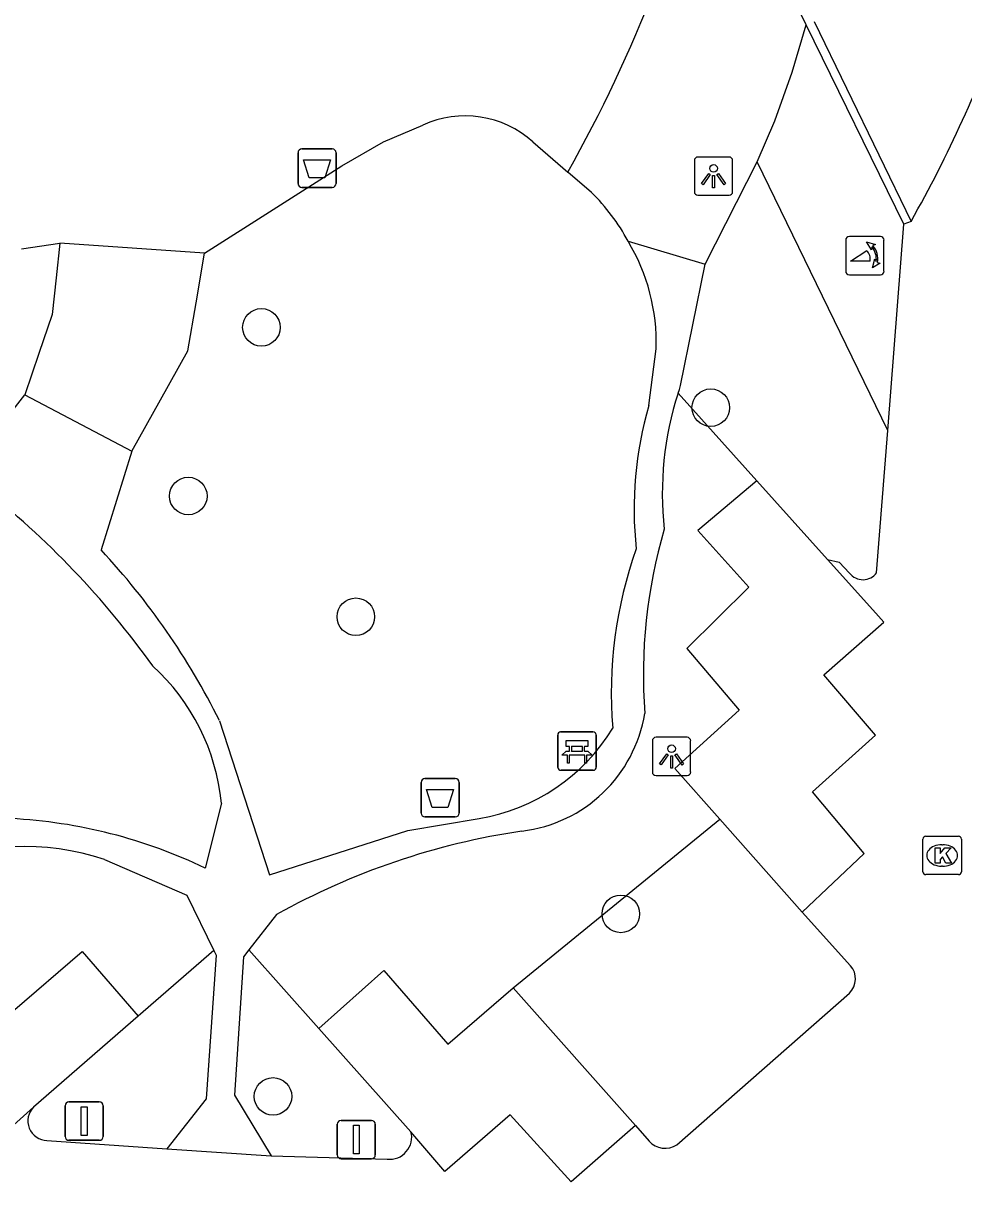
# Model space of a CAD drawing. Extents: x 159961 to 160856, y 382704 to 383353.
# Drawn here: x 160566.81 to 160591.3, y 383039.89 to 383070.05 of the extents above; entities that cross this region are included whole.
import ezdxf

# ---------------------------------------------------------------- set-up
doc = ezdxf.new("R2010")
doc.units = 0
for name, color, linetype in [('IMGEO_Afsluitpaal', 7, 'Continuous'), ('IMGEO_Afvalbak', 7, 'Continuous'), ('IMGEO_Bank', 7, 'Continuous'), ('IMGEO_Boom', 7, 'Continuous'), ('IMGEO_Groenvoorziening', 7, 'Continuous'), ('IMGEO_Kolk', 7, 'Continuous'), ('IMGEO_Lichtpunt', 7, 'Continuous'), ('IMGEO_Muur', 7, 'Continuous'), ('IMGEO_Parkeervlak_open', 7, 'Continuous'), ('IMGEO_Poller', 7, 'Continuous'), ('IMGEO_Rijbaan_lokaal_open', 7, 'Continuous'), ('IMGEO_Voetpad_op_trap', 7, 'Continuous'), ('IMGEO_Voetpad_open', 7, 'Continuous')]:
    doc.layers.add(name, color=color, linetype=linetype)

msp = doc.modelspace()

# ---------------------------------------------------------------- linework, layer by layer
at = {"layer": 'IMGEO_Afsluitpaal'}
for p, q in [((160568.003, 383041.967), (160568.793, 383041.967)), ((160568.793, 383041.967), (160568.003, 383041.967)), ((160567.903, 383041.067), (160567.903, 383041.867)), ((160567.903, 383041.867), (160567.903, 383041.067)), ((160568.893, 383041.867), (160568.893, 383041.067)), ((160568.893, 383041.067), (160568.893, 383041.867)), ((160574.988, 383040.586), (160574.988, 383041.386)), ((160574.988, 383041.386), (160574.988, 383040.586)), ((160575.088, 383041.486), (160575.878, 383041.486)), ((160575.878, 383041.486), (160575.088, 383041.486)), ((160575.978, 383041.386), (160575.978, 383040.586)), ((160575.978, 383040.586), (160575.978, 383041.386)), ((160568.793, 383040.967), (160568.003, 383040.967)), ((160568.003, 383040.967), (160568.793, 383040.967)), ((160575.878, 383040.486), (160575.088, 383040.486)), ((160575.088, 383040.486), (160575.878, 383040.486))]:
    msp.add_line(p, q, dxfattribs=at)
for points in [[(160568.323, 383041.842), (160568.473, 383041.842), (160568.473, 383041.092), (160568.323, 383041.092), (160568.323, 383041.842)], [(160575.408, 383041.361), (160575.558, 383041.361), (160575.558, 383040.611), (160575.408, 383040.611), (160575.408, 383041.361)]]:
    msp.add_lwpolyline(points, dxfattribs=at)
for centre, start, end in [((160568.003, 383041.867), 90, 180), ((160568.003, 383041.867), 90, 180), ((160568.793, 383041.867), 0, 90), ((160568.793, 383041.867), 360, 90), ((160575.088, 383041.386), 90, 180), ((160575.088, 383041.386), 90, 180), ((160575.878, 383041.386), 0, 90), ((160575.878, 383041.386), 360, 90), ((160568.003, 383041.067), 180, 270), ((160568.003, 383041.067), 180, 270), ((160568.793, 383041.067), 270, 0), ((160568.793, 383041.067), 270, 0), ((160575.088, 383040.586), 180, 270), ((160575.088, 383040.586), 180, 270), ((160575.878, 383040.586), 270, 0), ((160575.878, 383040.586), 270, 0)]:
    msp.add_arc(centre, 0.1, start, end, dxfattribs=at)
at = {"layer": 'IMGEO_Afvalbak'}
for p, q in [((160573.966, 383065.879), (160573.966, 383066.679)), ((160573.966, 383066.679), (160573.966, 383065.879)), ((160574.066, 383066.779), (160574.856, 383066.779)), ((160574.856, 383066.779), (160574.066, 383066.779)), ((160574.956, 383066.679), (160574.956, 383065.879)), ((160574.956, 383065.879), (160574.956, 383066.679)), ((160574.856, 383065.779), (160574.066, 383065.779)), ((160574.066, 383065.779), (160574.856, 383065.779)), ((160577.27, 383050.386), (160578.06, 383050.386)), ((160578.06, 383050.386), (160577.27, 383050.386)), ((160577.17, 383049.486), (160577.17, 383050.286)), ((160577.17, 383050.286), (160577.17, 383049.486)), ((160578.16, 383050.286), (160578.16, 383049.486)), ((160578.16, 383049.486), (160578.16, 383050.286)), ((160578.06, 383049.386), (160577.27, 383049.386)), ((160577.27, 383049.386), (160578.06, 383049.386))]:
    msp.add_line(p, q, dxfattribs=at)
for points in [[(160574.109, 383066.493), (160574.813, 383066.493), (160574.664, 383066.023), (160574.258, 383066.023), (160574.109, 383066.493)], [(160577.313, 383050.1), (160578.017, 383050.1), (160577.868, 383049.63), (160577.462, 383049.63), (160577.313, 383050.1)]]:
    msp.add_lwpolyline(points, dxfattribs=at)
for centre, start, end in [((160574.066, 383066.679), 90, 180), ((160574.066, 383066.679), 90, 180), ((160574.856, 383066.679), 0, 90), ((160574.856, 383066.679), 360, 90), ((160574.066, 383065.879), 180, 270), ((160574.066, 383065.879), 180, 270), ((160574.856, 383065.879), 270, 0), ((160574.856, 383065.879), 270, 0), ((160577.27, 383050.286), 90, 180), ((160577.27, 383050.286), 90, 180), ((160578.06, 383050.286), 0, 90), ((160578.06, 383050.286), 360, 90), ((160577.27, 383049.486), 180, 270), ((160577.27, 383049.486), 180, 270), ((160578.06, 383049.486), 270, 0), ((160578.06, 383049.486), 270, 0)]:
    msp.add_arc(centre, 0.1, start, end, dxfattribs=at)
at = {"layer": 'IMGEO_Bank'}
for p, q in [((160580.803, 383051.6), (160581.644, 383051.6)), ((160581.644, 383051.6), (160580.803, 383051.6)), ((160580.728, 383050.675), (160580.728, 383051.516)), ((160580.728, 383051.516), (160580.728, 383050.675)), ((160581.728, 383051.525), (160581.728, 383050.684)), ((160581.728, 383050.684), (160581.728, 383051.525)), ((160581.425, 383050.998), (160581.032, 383050.998)), ((160581.037, 383051.106), (160581.037, 383051.212)), ((160581.081, 383051.212), (160581.081, 383051.106)), ((160581.369, 383051.218), (160581.087, 383051.218)), ((160581.087, 383051.1), (160581.369, 383051.1)), ((160581.375, 383051.106), (160581.375, 383051.212)), ((160581.419, 383051.212), (160581.419, 383051.106)), ((160581.653, 383050.6), (160580.812, 383050.6)), ((160580.812, 383050.6), (160581.653, 383050.6))]:
    msp.add_line(p, q, dxfattribs=at)
for points in [[(160581.031, 383051.218), (160580.945, 383051.218), (160580.945, 383051.379), (160581.508, 383051.379), (160581.508, 383051.218), (160581.425, 383051.218)], [(160580.975, 383050.998), (160580.833, 383050.998), (160580.945, 383051.1), (160581.031, 383051.1)], [(160581.025, 383050.991), (160581.025, 383050.784), (160580.982, 383050.784), (160580.982, 383050.991)], [(160581.425, 383051.1), (160581.508, 383051.1), (160581.62, 383050.998), (160581.481, 383050.998)], [(160581.475, 383050.991), (160581.475, 383050.784), (160581.431, 383050.784), (160581.431, 383050.991)]]:
    msp.add_lwpolyline(points, dxfattribs=at)
for centre, radius, start, end in [((160580.806, 383051.522), 0.0779, 92.4484, 184.2845), ((160580.806, 383051.522), 0.0779, 92.4484, 184.2845), ((160581.65, 383051.522), 0.0779, 2.4484, 94.2845), ((160581.65, 383051.522), 0.0779, 2.4484, 94.2845), ((160580.975, 383050.991), 0.00671, 2.8957, 87.1043), ((160581.032, 383050.991), 0.00671, 92.8957, 177.1043), ((160581.03, 383051.211), 0.00671, 2.8957, 87.1043), ((160581.03, 383051.107), 0.00671, 272.8957, 357.1043), ((160581.087, 383051.211), 0.00671, 92.8957, 177.1043), ((160581.087, 383051.107), 0.00671, 182.8957, 267.1043), ((160581.369, 383051.211), 0.00671, 2.8957, 87.1043), ((160581.369, 383051.107), 0.00671, 272.8957, 357.1043), ((160581.426, 383051.211), 0.00671, 92.8957, 177.1043), ((160581.426, 383051.107), 0.00671, 182.8957, 267.1043), ((160581.424, 383050.991), 0.00671, 2.8957, 87.1043), ((160581.481, 383050.991), 0.00671, 92.8957, 177.1043), ((160580.806, 383050.678), 0.0779, 182.4484, 274.2845), ((160580.806, 383050.678), 0.0779, 182.4484, 274.2845), ((160581.65, 383050.678), 0.0779, 272.4484, 4.2845), ((160581.65, 383050.678), 0.0779, 272.4484, 4.2845)]:
    msp.add_arc(centre, radius, start, end, dxfattribs=at)
at = {"layer": 'IMGEO_Boom'}
for centre in [(160573.013, 383062.133), (160584.711, 383060.042), (160571.109, 383057.742), (160575.472, 383054.599), (160582.369, 383046.862), (160573.315, 383042.11)]:
    msp.add_circle(centre, 0.489, dxfattribs=at)
at = {"layer": 'IMGEO_Groenvoorziening'}
for points in [[(160585.911, 383058.138), (160583.862, 383060.422)], [(160579.565, 383044.935), (160584.948, 383049.329)], [(160571.772, 383045.911), (160569.807, 383044.202)], [(160572.684, 383045.924), (160574.51, 383043.878)]]:
    msp.add_lwpolyline(points, dxfattribs=at)
at = {"layer": 'IMGEO_Kolk'}
for p, q in [((160590.309, 383048.884), (160591.161, 383048.884)), ((160590.234, 383047.958), (160590.234, 383048.81)), ((160590.722, 383048.664), (160590.747, 383048.664)), ((160591.235, 383048.81), (160591.235, 383047.958)), ((160590.745, 383048.104), (160590.72, 383048.104)), ((160591.161, 383047.884), (160590.309, 383047.884))]:
    msp.add_line(p, q, dxfattribs=at)
for points in [[(160590.309, 383048.884), (160591.161, 383048.884)], [(160590.234, 383047.958), (160590.234, 383048.81)], [(160590.555, 383048.584), (160590.678, 383048.584), (160590.678, 383048.433), (160590.808, 383048.584), (160590.972, 383048.584), (160590.826, 383048.433), (160590.979, 383048.184), (160590.827, 383048.184), (160590.742, 383048.348), (160590.678, 383048.281), (160590.678, 383048.184), (160590.555, 383048.184), (160590.555, 383048.584)], [(160591.235, 383048.81), (160591.235, 383047.958)], [(160591.161, 383047.884), (160590.309, 383047.884)]]:
    msp.add_lwpolyline(points, dxfattribs=at)
for centre, start, end in [((160590.311, 383048.808), 91.552, 178.448), ((160590.311, 383048.808), 91.552, 178.448), ((160591.159, 383048.808), 1.552, 88.448), ((160591.159, 383048.808), 1.552, 88.448), ((160590.311, 383047.96), 181.552, 268.448), ((160590.311, 383047.96), 181.552, 268.448), ((160591.159, 383047.96), 271.552, 358.448), ((160591.159, 383047.96), 271.552, 358.448)]:
    msp.add_arc(centre, 0.0765, start, end, dxfattribs=at)
for centre, major_axis, ratio, start_param, end_param in [((160590.721, 383048.384), (-0.387, 0.002), 0.722429, 4.712389, 7.853982), ((160590.746, 383048.384), (-0.39, 0.002), 0.717154, 1.570796, 4.712389)]:
    msp.add_ellipse(centre, major_axis=major_axis, ratio=ratio, start_param=start_param, end_param=end_param, dxfattribs=at)
at = {"layer": 'IMGEO_Lichtpunt'}
for p, q in [((160584.284, 383066.474), (160584.284, 383065.667)), ((160584.284, 383066.474), (160584.284, 383065.667)), ((160585.186, 383066.569), (160584.378, 383066.569)), ((160585.186, 383066.569), (160584.378, 383066.569)), ((160585.28, 383065.667), (160585.28, 383066.474)), ((160585.28, 383065.667), (160585.28, 383066.474)), ((160584.378, 383065.573), (160585.186, 383065.573)), ((160584.378, 383065.573), (160585.186, 383065.573)), ((160583.191, 383051.365), (160583.191, 383050.558)), ((160583.191, 383051.365), (160583.191, 383050.558)), ((160584.093, 383051.46), (160583.285, 383051.46)), ((160584.093, 383051.46), (160583.285, 383051.46)), ((160584.187, 383050.558), (160584.187, 383051.365)), ((160584.187, 383050.558), (160584.187, 383051.365)), ((160583.285, 383050.464), (160584.093, 383050.464)), ((160583.285, 383050.464), (160584.093, 383050.464))]:
    msp.add_line(p, q, dxfattribs=at)
for points in [[(160584.658, 383066.138), (160584.697, 383066.11), (160584.509, 383065.848), (160584.471, 383065.875), (160584.658, 383066.138)], [(160584.76, 383066.09), (160584.807, 383066.09), (160584.807, 383065.768), (160584.76, 383065.768), (160584.76, 383066.09)], [(160584.87, 383066.11), (160584.908, 383066.137), (160585.095, 383065.875), (160585.056, 383065.847), (160584.87, 383066.11)], [(160583.565, 383051.029), (160583.604, 383051.001), (160583.416, 383050.739), (160583.378, 383050.766), (160583.565, 383051.029)], [(160583.667, 383050.981), (160583.714, 383050.981), (160583.714, 383050.659), (160583.667, 383050.659), (160583.667, 383050.981)], [(160583.777, 383051.001), (160583.815, 383051.028), (160584.002, 383050.766), (160583.963, 383050.738), (160583.777, 383051.001)]]:
    msp.add_lwpolyline(points, dxfattribs=at)
for centre in [(160584.783, 383066.272), (160583.69, 383051.163)]:
    msp.add_circle(centre, 0.0994, dxfattribs=at)
for centre, start, end in [((160584.378, 383066.474), 90, 180), ((160584.378, 383066.474), 90, 180), ((160585.186, 383066.474), 0, 90), ((160585.186, 383066.474), 0, 90), ((160584.378, 383065.667), 180, 270), ((160584.378, 383065.667), 180, 270), ((160585.186, 383065.667), 270, 0), ((160585.186, 383065.667), 270, 360), ((160583.285, 383051.365), 90, 180), ((160583.285, 383051.365), 90, 180), ((160584.093, 383051.365), 0, 90), ((160584.093, 383051.365), 0, 90), ((160583.285, 383050.558), 180, 270), ((160583.285, 383050.558), 180, 270), ((160584.093, 383050.558), 270, 0), ((160584.093, 383050.558), 270, 360)]:
    msp.add_arc(centre, 0.0946, start, end, dxfattribs=at)
at = {"layer": 'IMGEO_Muur'}
for points in [[(160587.194, 383070.01), (160586.164, 383072.111), (160586.375, 383072.226)], [(160589.74, 383064.816), (160587.194, 383070.01)], [(160587.405, 383070.097), (160589.923, 383064.892)], [(160589.923, 383064.892), (160589.74, 383064.816)]]:
    msp.add_lwpolyline(points, dxfattribs=at)
at = {"layer": 'IMGEO_Parkeervlak_open'}
for points in [[(160585.911, 383058.138), (160584.373, 383056.843), (160585.7, 383055.366), (160584.091, 383053.772), (160585.446, 383052.163), (160583.778, 383050.65), (160584.948, 383049.329)], [(160587.753, 383056.086), (160585.911, 383058.138)], [(160584.948, 383049.329), (160587.09, 383046.908)], [(160558.146, 383042.949), (160561.724, 383046.104), (160563.22, 383044.446), (160565.039, 383046.025), (160566.534, 383044.321), (160568.349, 383045.885), (160569.807, 383044.202)], [(160574.51, 383043.878), (160576.202, 383045.39), (160577.866, 383043.472), (160579.565, 383044.935)], [(160579.565, 383044.935), (160582.747, 383041.356)], [(160569.807, 383044.202), (160567.082, 383041.833)], [(160576.906, 383041.192), (160574.51, 383043.878)]]:
    msp.add_lwpolyline(points, dxfattribs=at)
at = {"layer": 'IMGEO_Poller'}
for p, q in [((160588.224, 383064.405), (160588.224, 383063.598)), ((160588.224, 383064.405), (160588.224, 383063.598)), ((160589.126, 383064.5), (160588.318, 383064.5)), ((160589.126, 383064.5), (160588.318, 383064.5)), ((160589.22, 383063.598), (160589.22, 383064.405)), ((160589.22, 383063.598), (160589.22, 383064.405)), ((160588.318, 383063.503), (160589.126, 383063.503)), ((160588.318, 383063.503), (160589.126, 383063.503))]:
    msp.add_line(p, q, dxfattribs=at)
for points in [[(160588.903, 383064.229), (160588.891, 383064.156), (160588.766, 383064.361)], [(160588.766, 383064.361), (160588.997, 383064.295), (160588.926, 383064.263)], [(160588.859, 383063.856), (160588.346, 383063.856), (160588.776, 383064.131)], [(160588.919, 383063.684), (160588.985, 383063.915), (160589.015, 383063.847)], [(160589.051, 383063.82), (160589.123, 383063.809), (160588.919, 383063.684)]]:
    msp.add_lwpolyline(points, dxfattribs=at)
for centre, radius, start, end in [((160588.318, 383064.405), 0.0946, 90, 180), ((160588.318, 383064.405), 0.0946, 90, 180), ((160588.545, 383063.916), 0.476, 351.7527, 41.1691), ((160588.545, 383063.916), 0.516, 349.3569, 42.2912), ((160589.126, 383064.405), 0.0946, 0, 90), ((160589.126, 383064.405), 0.0946, 0, 90), ((160588.531, 383063.906), 0.332, 351.3247, 42.4854), ((160588.318, 383063.598), 0.0946, 180, 270), ((160588.318, 383063.598), 0.0946, 180, 270), ((160589.126, 383063.598), 0.0946, 270, 0), ((160589.126, 383063.598), 0.0946, 270, 0)]:
    msp.add_arc(centre, radius, start, end, dxfattribs=at)
at = {"layer": 'IMGEO_Rijbaan_lokaal_open'}
for points in [[(160589.319, 383059.444), (160589.74, 383064.816)], [(160589.029, 383055.743), (160589.319, 383059.444)], [(160587.09, 383046.908), (160588.704, 383048.435), (160587.361, 383050.044), (160589.001, 383051.516), (160587.658, 383053.087), (160589.22, 383054.459), (160589.005, 383054.69), (160587.753, 383056.086)], [(160587.753, 383056.086), (160588.057, 383056.021), (160588.323, 383055.737)], [(160588.352, 383045.514), (160587.09, 383046.908)], [(160583.828, 383040.851), (160588.322, 383044.8)], [(160567.082, 383041.833), (160566.22, 383041.059), (160564.704, 383042.729), (160562.908, 383041.181), (160561.407, 383042.847), (160559.615, 383041.295), (160558.146, 383042.949)], [(160582.747, 383041.356), (160581.074, 383039.886), (160579.492, 383041.633), (160577.784, 383040.153), (160576.906, 383041.192)], [(160582.747, 383041.356), (160583.104, 383040.947)], [(160567.431, 383040.961), (160570.549, 383040.748)], [(160570.549, 383040.748), (160573.265, 383040.563)], [(160573.265, 383040.563), (160576.288, 383040.476)]]:
    msp.add_lwpolyline(points, dxfattribs=at)
for centre, radius, start, end in [((160560.92, 383081.323), 33.334, 330.4682, 340.6359), ((160588.674, 383056.003), 0.44, 217.1517, 323.8222), ((160587.948, 383045.173), 0.528, 315.0447, 40.1434), ((160567.447, 383041.473), 0.512, 135.3947, 268.2308), ((160576.35, 383041.047), 0.575, 263.8142, 14.589), ((160583.521, 383041.313), 0.555, 221.2666, 303.6271)]:
    msp.add_arc(centre, radius, start, end, dxfattribs=at)
at = {"layer": 'IMGEO_Voetpad_op_trap'}
for points in [[(160567.768, 383064.329), (160567.668, 383063.425), (160567.562, 383062.471), (160567.218, 383061.45), (160566.858, 383060.379)], [(160569.639, 383058.911), (160570.383, 383060.243), (160571.096, 383061.521), (160571.312, 383062.773), (160571.534, 383064.066)]]:
    msp.add_lwpolyline(points, dxfattribs=at)
at = {"layer": 'IMGEO_Voetpad_open'}
for points in [[(160585.917, 383066.444), (160586.38, 383067.515), (160586.829, 383068.78), (160587.194, 383070.01)], [(160571.534, 383064.066), (160575.104, 383066.335), (160576.192, 383066.966), (160577.212, 383067.398)], [(160580.083, 383066.962), (160580.991, 383066.177)], [(160556.072, 383066.732), (160556.793, 383063.458), (160557.037, 383062.743), (160558.623, 383062.509), (160561.238, 383061.772), (160565.872, 383059.127), (160566.858, 383060.379)], [(160584.569, 383063.781), (160585.917, 383066.444)], [(160589.319, 383059.444), (160585.917, 383066.444)], [(160581.604, 383065.647), (160580.991, 383066.177)], [(160566.765, 383064.176), (160567.768, 383064.329)], [(160571.534, 383064.066), (160567.768, 383064.329)], [(160582.557, 383064.375), (160584.569, 383063.781)], [(160583.862, 383060.422), (160583.894, 383060.519), (160583.927, 383060.616), (160584.569, 383063.781)], [(160583.102, 383060.097), (160583.289, 383061.574)], [(160566.858, 383060.379), (160569.639, 383058.911)], [(160569.639, 383058.911), (160568.843, 383056.337)], [(160571.922, 383051.893), (160573.227, 383047.877), (160576.822, 383049.037), (160578.682, 383049.344)], [(160571.972, 383049.749), (160571.553, 383048.051)], [(160568.932, 383048.275), (160571.074, 383047.346), (160571.772, 383045.911)], [(160573.409, 383046.846), (160572.684, 383045.924)], [(160571.772, 383045.911), (160571.832, 383045.788), (160571.578, 383042.043), (160570.549, 383040.748)], [(160572.684, 383045.924), (160572.543, 383045.745), (160572.311, 383042.146), (160573.265, 383040.563)]]:
    msp.add_lwpolyline(points, dxfattribs=at)
for centre, radius, start, end in [((160547.593, 383084.901), 38.289, 330.7241, 346.6839), ((160578.315, 383064.993), 2.646, 48.0834, 114.6463), ((160578.016, 383061.966), 5.141, 27.9477, 45.7344), ((160578.196, 383061.739), 5.096, 358.1421, 31.1496), ((160591.888, 383057.817), 8.439, 162.0166, 186.3797), ((160592.313, 383057.4), 9.598, 163.6831, 186.1692), ((160551.521, 383039.96), 22.951, 35.6003, 51.7323), ((160596.461, 383053.075), 13.506, 163.6426, 184.2226), ((160593.277, 383052.617), 11.156, 160.3496, 184.712), ((160554.895, 383043.385), 19.034, 26.5513, 42.8806), ((160566.424, 383049.202), 5.575, 5.6284, 47.6172), ((160579.357, 383052.675), 3.683, 276.7874, 350.7251), ((160577.856, 383054.306), 5.03, 279.4544, 328.8109), ((160565.826, 383036.177), 13.183, 64.2514, 87.0959), ((160582.553, 383030.43), 18.791, 98.4497, 119.119), ((160566.816, 383041.892), 6.725, 71.6633, 112.9536)]:
    msp.add_arc(centre, radius, start, end, dxfattribs=at)

doc.saveas('drawing.dxf')
